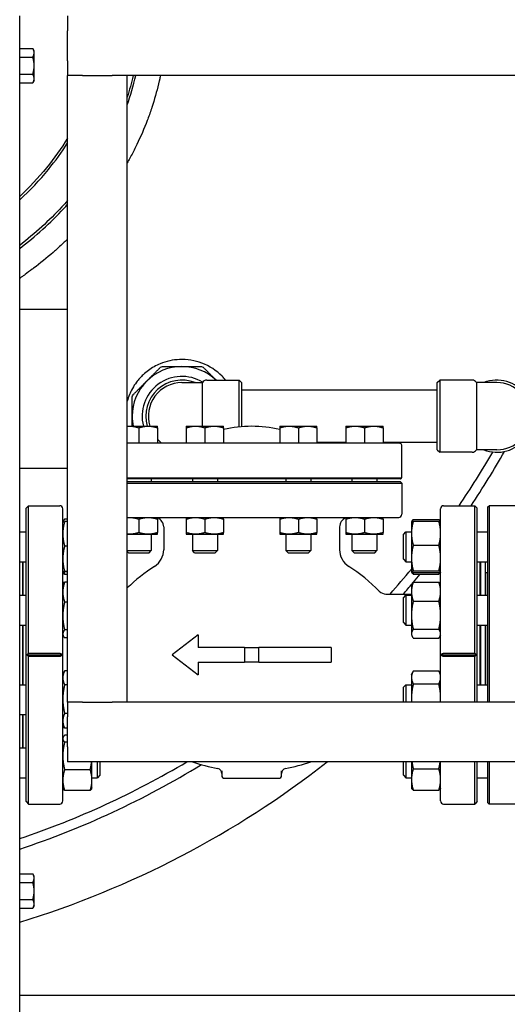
# Model space of a CAD drawing. Header units: inches. Extents: x 24 to 1128, y -69 to 748.
# Tile 557 of 656: x 981 to 993, y 287 to 312. Entities that reach past the tile are written whole.
import ezdxf

# ---------------------------------------------------------------- set-up
doc = ezdxf.new("R2010")
doc.units = ezdxf.units.IN
doc.header["$LTSCALE"] = 32
doc.header["$MEASUREMENT"] = 0
doc.layers.add('Visible (ANSI)', color=7, linetype='Continuous', lineweight=30)

msp = doc.modelspace()

# ---------------------------------------------------------------- linework, layer by layer
at = {"layer": 'Visible (ANSI)'}
for p, q in [((980.95453, 278.014), (980.95453, 312.10867)), ((982.16005, 312.10867), (982.16005, 311.73367)), ((982.16005, 310.98367), (982.16005, 311.73367)), ((980.95454, 311.23367), (980.95453, 311.23367)), ((980.95454, 311.18343), (980.95454, 311.29168)), ((980.95454, 311.29168), (981.28504, 311.29168)), ((980.95454, 311.07518), (980.95454, 311.18343)), ((981.31854, 311.23367), (981.28504, 311.29168)), ((981.31854, 311.18343), (981.31854, 311.23367)), ((981.31854, 310.85867), (981.31854, 311.18343)), ((980.95454, 311.07518), (981.28504, 311.07518)), ((980.95454, 310.85867), (980.95454, 311.07518)), ((982.16005, 310.98367), (982.16005, 310.60867)), ((980.95454, 310.64216), (980.95454, 310.85867)), ((981.31854, 310.53391), (981.31854, 310.85867)), ((980.95454, 310.48367), (980.95453, 310.48367)), ((980.95454, 310.64216), (981.28504, 310.64216)), ((980.95454, 310.53391), (980.95454, 310.64216)), ((980.95454, 310.42566), (980.95454, 310.53391)), ((980.95454, 310.42566), (981.28504, 310.42566)), ((981.31854, 310.48367), (981.28504, 310.42566)), ((981.31854, 310.48367), (981.31854, 310.53391)), ((982.16005, 294.85867), (982.16005, 310.60867)), ((982.53505, 310.60867), (982.16005, 310.60867)), ((982.53505, 310.60867), (983.28505, 310.60867)), ((983.66005, 310.60867), (983.28505, 310.60867)), ((1002.66005, 310.60867), (983.66005, 310.60867)), ((983.66005, 294.85867), (983.66005, 310.60867)), ((980.95453, 304.73367), (982.16005, 304.73367)), ((985.03453, 302.88992), (985.55128, 302.88992)), ((985.55128, 301.79617), (985.55128, 302.88992)), ((985.65953, 302.95242), (986.47203, 302.95242)), ((986.47203, 301.77557), (986.47203, 302.95242)), ((986.53453, 302.88992), (986.47203, 302.95242)), ((986.53453, 302.88992), (986.53453, 301.78128)), ((991.45953, 302.88992), (991.52203, 302.95242)), ((991.45953, 301.20242), (991.45953, 302.88992)), ((991.52203, 302.95242), (991.52203, 301.13992)), ((992.33453, 302.95242), (991.52203, 302.95242)), ((992.44279, 302.88992), (992.44279, 301.20242)), ((992.95953, 302.88992), (992.44279, 302.88992)), ((991.45953, 302.70367), (986.53453, 302.70367)), ((983.66005, 301.79617), (983.71805, 301.79617)), ((983.71805, 301.79617), (984.1868, 301.79617)), ((984.1868, 301.79617), (984.42117, 301.79617)), ((985.14561, 301.79617), (985.37999, 301.79617)), ((985.37999, 301.79617), (985.84874, 301.79617)), ((985.84874, 301.79617), (986.08311, 301.79617)), ((987.49595, 301.79617), (987.73033, 301.79617)), ((987.73033, 301.79617), (988.19908, 301.79617)), ((988.19908, 301.79617), (988.43345, 301.79617)), ((989.15789, 301.79617), (989.39227, 301.79617)), ((989.39227, 301.79617), (989.86102, 301.79617)), ((989.86102, 301.79617), (990.09539, 301.79617)), ((983.95242, 301.7543), (983.95242, 301.37429)), ((984.42117, 301.7543), (984.42117, 301.37429)), ((985.14561, 301.7543), (985.14561, 301.37429)), ((985.61436, 301.7543), (985.61436, 301.37429)), ((986.08311, 301.7543), (986.08311, 301.37429)), ((987.49595, 301.7543), (987.49595, 301.37429)), ((987.9647, 301.7543), (987.9647, 301.37429)), ((988.43345, 301.7543), (988.43345, 301.37429)), ((989.15789, 301.7543), (989.15789, 301.37429)), ((989.62664, 301.7543), (989.62664, 301.37429)), ((990.09539, 301.7543), (990.09539, 301.37429)), ((983.66005, 301.37429), (990.49032, 301.37429)), ((989.15789, 301.38867), (988.43345, 301.38867)), ((991.45953, 301.38867), (990.09539, 301.38867)), ((990.56886, 300.50003), (990.56886, 301.29555)), ((991.45953, 301.20242), (991.52203, 301.13992)), ((992.33453, 301.13992), (991.52203, 301.13992)), ((992.95953, 301.20242), (992.44279, 301.20242)), ((982.16005, 300.73367), (980.95453, 300.73367)), ((983.66005, 300.50003), (990.56886, 300.50003)), ((990.5378, 300.46878), (983.66005, 300.46878)), ((983.66005, 300.40579), (990.52969, 300.40579)), ((983.66005, 300.36642), (990.56906, 300.36642)), ((984.26492, 300.46878), (984.26492, 300.40579)), ((985.30186, 300.46878), (985.30186, 300.40579)), ((985.92686, 300.46878), (985.92686, 300.40579)), ((987.6522, 300.46878), (987.6522, 300.40579)), ((988.2772, 300.46878), (988.2772, 300.40579)), ((989.31414, 300.46878), (989.31414, 300.40579)), ((989.93914, 300.46878), (989.93914, 300.40579)), ((990.52969, 300.40579), (990.56906, 300.36642)), ((990.56906, 300.36642), (990.56906, 299.57902)), ((981.11827, 299.73711), (981.17733, 299.79617)), ((981.17733, 296.08534), (981.17733, 299.79617)), ((981.17733, 299.79617), (981.96079, 299.79617)), ((991.61827, 299.79617), (992.40174, 299.79617)), ((992.40174, 296.08534), (992.40174, 299.79617)), ((992.46079, 299.73711), (992.40174, 299.79617)), ((992.73203, 299.76492), (992.76328, 299.79617)), ((992.76328, 299.79617), (992.76328, 294.85867)), ((993.66953, 299.79617), (992.76328, 299.79617)), ((981.11827, 292.35522), (981.11827, 299.73711)), ((982.03953, 292.37491), (982.03953, 299.71743)), ((991.53953, 294.85867), (991.53953, 299.71743)), ((992.46079, 294.85867), (992.46079, 299.73711)), ((992.73203, 294.85867), (992.73203, 299.76492)), ((982.03953, 299.38738), (982.03959, 299.38751)), ((982.03959, 299.38751), (982.04822, 299.40601)), ((982.16005, 299.45548), (982.08462, 299.45548)), ((982.16005, 299.39467), (982.08462, 299.39467)), ((983.66005, 299.50028), (990.49032, 299.50028)), ((983.95242, 299.45841), (983.95242, 299.12027)), ((984.42117, 299.45841), (984.42117, 299.12027)), ((985.14561, 299.45841), (985.14561, 299.12027)), ((985.61436, 299.45841), (985.61436, 299.12027)), ((986.08311, 299.45841), (986.08311, 299.12027)), ((987.49595, 299.45841), (987.49595, 299.12027)), ((987.9647, 299.45841), (987.9647, 299.12027)), ((988.43345, 299.45841), (988.43345, 299.12027)), ((989.15789, 299.45841), (989.15789, 299.12027)), ((989.62664, 299.45841), (989.62664, 299.12027)), ((990.09539, 299.45841), (990.09539, 299.12027)), ((990.81053, 299.38738), (990.81095, 299.38828)), ((990.81053, 299.38738), (990.81053, 299.10349)), ((990.81095, 299.38828), (990.81696, 299.40115)), ((990.85562, 299.44844), (991.49945, 299.44844)), ((990.85562, 299.40585), (991.49945, 299.40585)), ((991.53953, 299.3981), (991.53811, 299.40115)), ((980.95453, 299.13738), (981.11827, 299.13738)), ((983.66005, 299.0784), (983.71805, 299.0784)), ((983.71805, 299.0784), (984.1868, 299.0784)), ((984.1868, 299.0784), (984.42117, 299.0784)), ((984.26492, 299.0784), (984.26492, 298.66839)), ((984.57693, 299.26406), (984.57693, 298.69032)), ((985.14561, 299.0784), (985.37999, 299.0784)), ((985.30186, 299.0784), (985.30186, 298.66839)), ((985.37999, 299.0784), (985.84874, 299.0784)), ((985.84874, 299.0784), (986.08311, 299.0784)), ((985.92686, 299.0784), (985.92686, 298.66839)), ((987.49595, 299.0784), (987.73033, 299.0784)), ((987.6522, 299.0784), (987.6522, 298.66839)), ((987.73033, 299.0784), (988.19908, 299.0784)), ((988.19908, 299.0784), (988.43345, 299.0784)), ((988.2772, 299.0784), (988.2772, 298.66839)), ((989.00213, 299.26406), (989.00213, 298.69032)), ((989.15789, 299.0784), (989.39227, 299.0784)), ((989.31414, 299.0784), (989.31414, 298.66839)), ((989.39227, 299.0784), (989.86102, 299.0784)), ((989.86102, 299.0784), (990.09539, 299.0784)), ((989.93914, 299.0784), (989.93914, 298.66839)), ((990.60703, 299.07488), (990.66953, 299.13738)), ((990.60703, 298.44988), (990.60703, 299.07488)), ((990.66953, 299.13738), (990.66953, 298.38738)), ((990.66953, 299.13738), (990.81053, 299.13738)), ((990.81053, 299.10349), (990.81053, 298.47939)), ((992.46079, 299.13738), (992.73203, 299.13738)), ((990.85562, 298.80113), (991.49945, 298.80113)), ((982.16005, 298.77724), (982.08462, 298.77724)), ((983.66005, 298.66839), (984.26492, 298.66839)), ((983.69402, 298.61429), (983.66005, 298.64827)), ((983.69402, 298.61429), (984.21082, 298.61429)), ((984.21082, 298.61429), (984.26492, 298.66839)), ((985.30186, 298.66839), (985.92686, 298.66839)), ((985.35596, 298.61429), (985.30186, 298.66839)), ((985.35596, 298.61429), (985.87276, 298.61429)), ((985.87276, 298.61429), (985.92686, 298.66839)), ((987.6522, 298.66839), (988.2772, 298.66839)), ((987.7063, 298.61429), (987.6522, 298.66839)), ((987.7063, 298.61429), (988.2231, 298.61429)), ((988.2231, 298.61429), (988.2772, 298.66839)), ((989.31414, 298.66839), (989.93914, 298.66839)), ((989.36824, 298.61429), (989.31414, 298.66839)), ((989.36824, 298.61429), (989.88504, 298.61429)), ((989.88504, 298.61429), (989.93914, 298.66839)), ((980.95453, 298.38738), (981.11827, 298.38738)), ((981.03453, 297.54626), (981.03453, 298.38738)), ((981.03953, 297.54626), (981.03953, 298.38738)), ((990.60703, 298.44988), (990.66953, 298.38738)), ((990.66953, 298.38738), (990.81053, 298.38738)), ((990.81053, 298.47939), (990.81053, 298.13828)), ((992.46079, 298.38738), (992.73203, 298.38738)), ((992.53953, 297.54626), (992.53953, 298.38738)), ((992.54453, 298.38738), (992.54453, 297.54626)), ((992.66453, 298.38738), (992.66453, 297.54626)), ((982.03953, 298.13738), (982.03959, 298.13724)), ((982.03959, 298.13724), (982.04822, 298.11874)), ((982.16005, 298.14494), (982.08462, 298.14494)), ((982.16005, 298.13008), (982.08462, 298.13008)), ((982.16005, 298.06927), (982.08462, 298.06927)), ((990.81053, 298.13828), (990.81053, 298.13738)), ((990.81053, 298.13738), (990.81095, 298.13647)), ((990.81095, 298.13647), (990.81696, 298.1236)), ((990.85562, 298.15765), (991.49945, 298.15765)), ((990.85562, 298.1189), (991.49945, 298.1189)), ((990.85562, 298.07631), (991.49945, 298.07631)), ((991.53953, 298.12665), (991.53811, 298.1236)), ((992.66953, 298.10617), (992.66953, 297.54626)), ((992.73203, 298.10617), (992.66953, 298.10617)), ((981.03453, 297.98617), (981.03953, 297.98617)), ((982.03953, 297.79626), (982.05155, 297.82204)), ((982.16005, 297.87205), (982.08462, 297.87205)), ((990.81053, 297.79626), (990.82567, 297.82871)), ((990.85562, 297.87738), (991.49945, 297.87738)), ((991.53953, 297.80698), (991.5294, 297.82871)), ((992.54453, 297.98617), (992.53953, 297.98617)), ((992.66953, 297.98617), (992.66453, 297.98617)), ((990.16917, 297.5757), (990.81053, 297.5757)), ((990.81053, 297.79626), (990.81053, 297.63629)), ((990.81053, 297.63629), (990.81053, 297.04215)), ((980.95453, 297.54626), (981.11827, 297.54626)), ((982.16005, 297.37236), (982.08462, 297.37236)), ((990.60703, 297.48376), (990.66953, 297.54626)), ((990.60703, 296.85876), (990.60703, 297.48376)), ((990.66953, 297.54626), (990.66953, 296.79626)), ((990.66953, 297.54626), (990.81053, 297.54626)), ((990.85562, 297.39521), (991.49945, 297.39521)), ((992.46079, 297.54626), (992.73203, 297.54626)), ((990.60703, 296.85876), (990.66953, 296.79626)), ((990.81053, 297.04215), (990.81053, 296.57711)), ((980.95453, 296.79626), (981.11827, 296.79626)), ((981.03453, 295.29608), (981.03453, 296.79626)), ((981.03953, 295.29608), (981.03953, 296.79626)), ((982.16005, 296.67156), (982.08462, 296.67156)), ((990.66953, 296.79626), (990.81053, 296.79626)), ((990.81053, 296.57711), (990.81053, 296.54626)), ((990.85562, 296.68908), (991.49945, 296.68908)), ((992.46079, 296.79626), (992.73203, 296.79626)), ((992.53953, 295.29608), (992.53953, 296.79626)), ((992.54453, 296.79626), (992.54453, 295.29608)), ((992.66453, 296.79626), (992.66453, 295.29608)), ((992.66953, 296.79626), (992.66953, 295.29608)), ((982.03953, 296.54626), (982.05155, 296.52048)), ((982.16005, 296.47046), (982.08462, 296.47046)), ((985.44115, 296.54617), (984.78953, 296.04617)), ((985.44115, 296.54617), (985.44115, 296.23367)), ((990.81053, 296.54626), (990.82567, 296.5138)), ((990.85562, 296.46514), (991.49945, 296.46514)), ((991.53953, 296.53554), (991.5294, 296.5138)), ((981.17733, 296.08534), (981.96079, 296.08534)), ((986.61196, 296.23367), (985.44115, 296.23367)), ((986.61196, 296.23367), (986.61196, 295.85867)), ((986.61196, 296.23367), (986.9671, 296.23367)), ((988.78953, 296.23367), (986.9671, 296.23367)), ((986.9671, 295.85867), (986.9671, 296.23367)), ((988.78953, 296.23367), (988.78953, 295.85867)), ((991.61827, 296.08534), (992.40174, 296.08534)), ((981.13796, 296.04617), (982.02898, 296.04617)), ((981.17733, 292.29617), (981.17733, 296.007)), ((981.96079, 296.007), (981.17733, 296.007)), ((984.78953, 296.04617), (985.44115, 295.54617)), ((985.44115, 295.85867), (985.44115, 295.54617)), ((985.44115, 295.85867), (986.61196, 295.85867)), ((986.9671, 295.85867), (986.61196, 295.85867)), ((986.9671, 295.85867), (988.78953, 295.85867)), ((991.55008, 296.04617), (992.44111, 296.04617)), ((992.40174, 296.007), (991.61827, 296.007)), ((992.40174, 294.85867), (992.40174, 296.007)), ((982.03953, 295.54608), (982.08073, 295.63444)), ((982.16005, 295.64261), (982.08462, 295.64261)), ((990.81053, 295.54608), (990.84596, 295.62205)), ((990.85562, 295.64173), (991.49945, 295.64173)), ((991.53953, 295.5568), (991.50911, 295.62205)), ((990.81053, 295.54608), (990.81053, 295.47834)), ((990.81053, 295.47834), (990.81053, 294.95464)), ((980.95453, 295.29608), (981.11827, 295.29608)), ((982.16005, 295.29472), (982.08462, 295.29472)), ((990.60703, 295.23358), (990.66953, 295.29608)), ((990.60703, 294.85867), (990.60703, 295.23358)), ((990.66953, 295.29608), (990.66953, 294.85867)), ((990.66953, 295.29608), (990.81053, 295.29608)), ((990.85562, 295.31496), (991.49945, 295.31496)), ((992.46079, 295.29608), (992.73203, 295.29608)), ((982.16005, 294.85867), (982.16005, 294.48367)), ((982.53505, 294.85867), (982.16005, 294.85867)), ((982.53505, 294.85867), (983.28505, 294.85867)), ((983.66005, 294.85867), (983.28505, 294.85867)), ((1002.66005, 294.85867), (983.66005, 294.85867)), ((990.81053, 294.95464), (990.81053, 294.85867)), ((980.95453, 294.54608), (981.11827, 294.54608)), ((981.03453, 293.70496), (981.03453, 294.54608)), ((981.03953, 293.70496), (981.03953, 294.54608)), ((982.16005, 294.57318), (982.08462, 294.57318)), ((982.16005, 293.73367), (982.16005, 294.48367)), ((981.03453, 294.10617), (981.03953, 294.10617)), ((982.03953, 294.29608), (982.08073, 294.20772)), ((982.16005, 294.19955), (982.08462, 294.19955)), ((982.03953, 293.95496), (982.04822, 293.9736)), ((982.16005, 294.02307), (982.08462, 294.02307)), ((982.16005, 293.85067), (982.08462, 293.85067)), ((980.95453, 293.70496), (981.11827, 293.70496)), ((982.16005, 293.73367), (982.16005, 293.35867)), ((1004.16005, 293.35867), (982.16005, 293.35867)), ((982.77353, 292.89722), (982.77353, 293.35867)), ((982.91203, 292.95496), (982.91203, 293.35867)), ((982.97453, 293.35867), (982.97453, 293.01746)), ((990.60703, 293.01746), (990.60703, 293.35867)), ((990.66953, 293.35867), (990.66953, 292.95496)), ((990.81053, 293.35867), (990.81053, 292.91239)), ((991.53953, 292.37491), (991.53953, 293.35867)), ((992.40174, 292.29617), (992.40174, 293.35867)), ((992.46079, 292.35522), (992.46079, 293.35867)), ((992.73203, 292.32742), (992.73203, 293.35867)), ((992.76328, 293.35867), (992.76328, 292.29617)), ((982.72845, 293.15757), (982.08462, 293.15757)), ((986.0415, 293.12887), (986.0415, 292.98711)), ((987.53756, 292.98711), (987.53756, 293.12887)), ((990.85562, 293.18088), (991.49945, 293.18088)), ((980.95453, 292.95496), (981.11827, 292.95496)), ((982.77353, 292.95496), (982.91203, 292.95496)), ((982.77353, 292.70496), (982.77353, 292.89722)), ((982.97453, 293.01746), (982.91203, 292.95496)), ((986.08087, 292.94774), (987.49819, 292.94774)), ((990.60703, 293.01746), (990.66953, 292.95496)), ((990.66953, 292.95496), (990.81053, 292.95496)), ((990.81053, 292.91239), (990.81053, 292.70496)), ((992.46079, 292.95496), (992.73203, 292.95496)), ((982.03953, 292.70496), (982.04822, 292.68633)), ((982.72845, 292.63686), (982.08462, 292.63686)), ((982.77353, 292.70496), (982.76484, 292.68633)), ((990.81053, 292.70496), (990.81696, 292.69118)), ((990.85562, 292.6439), (991.49945, 292.6439)), ((991.53953, 292.69424), (991.53811, 292.69118)), ((981.11827, 292.35522), (981.17733, 292.29617)), ((992.46079, 292.35522), (992.40174, 292.29617)), ((981.17733, 292.29617), (981.96079, 292.29617)), ((991.61827, 292.29617), (992.40174, 292.29617)), ((992.73203, 292.32742), (992.76328, 292.29617)), ((993.66953, 292.29617), (992.76328, 292.29617)), ((980.95454, 290.48367), (980.95453, 290.48367)), ((980.95454, 290.43343), (980.95454, 290.54168)), ((980.95454, 290.54168), (981.28504, 290.54168)), ((980.95454, 290.32518), (980.95454, 290.43343)), ((981.31854, 290.48367), (981.28504, 290.54168)), ((981.31854, 290.43343), (981.31854, 290.48367)), ((981.31854, 290.10867), (981.31854, 290.43343)), ((980.95454, 290.32518), (981.28504, 290.32518)), ((980.95454, 290.10867), (980.95454, 290.32518)), ((980.95454, 289.89216), (980.95454, 290.10867)), ((980.95454, 289.89216), (981.28504, 289.89216)), ((980.95454, 289.78391), (980.95454, 289.89216)), ((981.31854, 289.78391), (981.31854, 290.10867)), ((980.95454, 289.73367), (980.95453, 289.73367)), ((980.95454, 289.67566), (980.95454, 289.78391)), ((980.95454, 289.67566), (981.28504, 289.67566)), ((981.31854, 289.73367), (981.28504, 289.67566)), ((981.31854, 289.73367), (981.31854, 289.78391)), ((1004.95453, 287.48367), (980.95453, 287.48367))]:
    msp.add_line(p, q, dxfattribs=at)
for centre, radius, start, end in [((985.03453, 302.04617), 1.25, 90, 135), ((985.03453, 302.04617), 1.25, 46.468848, 90), ((985.03453, 302.04617), 1, 58.50503, 194.477512), ((985.03453, 302.04617), 1.25, 135, 180), ((985.03453, 302.04617), 0.90625, 68.59665, 196.013394), ((985.03453, 302.04617), 0.84375, 90, 197.235285), ((985.65953, 302.82742), 0.125, 90, 150), ((992.33453, 302.82742), 0.125, 30, 90), ((992.95953, 302.04617), 0.90625, 248.59665, 111.40335), ((992.95953, 302.04617), 0.84375, 270, 90), ((985.03453, 302.04617), 1.25, 180, 191.536959), ((986.78953, 298.64201), 3.14961, 77.038973, 102.961027), ((985.03453, 302.04617), 0.84375, 223.369057, 232.777866), ((985.03453, 302.04617), 0.90625, 227.405022, 227.849045), ((985.12123, 301.768), 0.3937, 270, 273.551374), ((988.45784, 301.768), 0.3937, 266.448626, 270), ((990.49032, 301.29555), 0.07874, 60.000001, 90), ((974.03453, 312.04617), 21.75, 325.721336, 329.922979), ((974.03453, 312.04617), 22, 326.163962, 330.344028), ((992.33453, 301.26492), 0.125, 270, 330), ((981.96079, 299.71743), 0.07874, 0, 90), ((991.61827, 299.71743), 0.07874, 90, 180), ((990.49032, 299.57902), 0.07874, 270, 0), ((984.34071, 299.26406), 0.23622, 0, 70.086095), ((989.23835, 299.26406), 0.23622, 109.913905, 180), ((984.07693, 298.69032), 0.5, 302.739227, 0), ((989.50213, 298.69032), 0.5, 180, 237.260773), ((986.78953, 294.47137), 4.51575, 122.739227, 133.869294), ((986.78953, 294.47137), 4.51575, 44.666791, 57.260773), ((974.03453, 312.04617), 21.75, 318.293959, 320.471703), ((974.03453, 312.04617), 22, 319.90657, 320.5805), ((982.35449, 297.89066), 0.31496, 180, 193.77218), ((974.03453, 312.04617), 22, 318.871595, 319.762844), ((991.22457, 297.89066), 0.31496, 347.56371, 0), ((990.16917, 297.81192), 0.23622, 224.666791, 270), ((982.35449, 294.20168), 0.31496, 166.22782, 180), ((974.03453, 312.04617), 23.75, 286.939899, 308.108627), ((974.03453, 312.04617), 21.75, 288.551741, 300.773638), ((986.78953, 297.62097), 4.51575, 250.712897, 259.156735), ((986.78953, 297.62097), 4.51575, 280.843266, 289.287103), ((974.03453, 312.04617), 22, 288.333375, 301.488151), ((985.9165, 293.06308), 0.125, 0, 79.156735), ((987.66256, 293.06308), 0.125, 100.843266, 180), ((986.08087, 292.98711), 0.03937, 180, 270), ((987.49819, 292.98711), 0.03937, 270, 0), ((981.96079, 292.37491), 0.07874, 270, 0), ((991.61827, 292.37491), 0.07874, 180, 270)]:
    msp.add_arc(centre, radius, start, end, dxfattribs=at)
for points, weights in [([(981.31854, 311.18343), (981.31854, 311.23367), (981.28504, 311.29168)], [1, 1.0379548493, 1]), ([(981.28504, 311.07518), (981.31854, 311.13319), (981.31854, 311.18343)], [1, 1.0379548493, 1]), ([(981.31854, 310.85867), (981.31854, 310.95915), (981.28504, 311.07518)], [1, 1.0379548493, 1]), ([(981.28504, 310.64216), (981.31854, 310.75819), (981.31854, 310.85867)], [1, 1.0379548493, 1]), ([(981.31854, 310.53391), (981.31854, 310.58415), (981.28504, 310.64216)], [1, 1.0379548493, 1]), ([(981.28504, 310.42566), (981.31854, 310.48367), (981.31854, 310.53391)], [1, 1.0379548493, 1]), ([(984.15065, 302.93005), (984.31004, 303.08945), (984.48015, 303.25956)], [1, 1.05512060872, 1.07707509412]), ([(984.56854, 303.29617), (984.80911, 303.29617), (985.03453, 303.29617)], [1.07707509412, 1.05512060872, 1]), ([(985.03453, 303.29617), (985.25995, 303.29617), (985.50052, 303.29617)], [1, 1.05512060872, 1.07707509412]), ([(985.58891, 303.25956), (985.74745, 303.10102), (985.89605, 302.95242)], [1.07707509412, 1.05658562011, 1.00720865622]), ([(983.82114, 302.60055), (983.99125, 302.77066), (984.15065, 302.93005)], [1.07707509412, 1.05512060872, 1]), ([(983.78453, 302.04617), (983.78453, 302.27159), (983.78453, 302.51216)], [1, 1.05512060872, 1.07707509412]), ([(983.78453, 301.79617), (983.78453, 301.9224), (983.78453, 302.04617)], [1.04954376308, 1.02953207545, 1]), ([(983.66005, 301.79342), (983.68919, 301.79617), (983.71805, 301.79617)], [1.01714242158, 1.01109183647, 1]), ([(983.71805, 301.79617), (983.82682, 301.79617), (983.95242, 301.7543)], [1, 1.04314139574, 1.01001874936]), ([(983.95242, 301.7543), (984.07802, 301.79617), (984.1868, 301.79617)], [1.01001874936, 1.04314139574, 1]), ([(984.1868, 301.79617), (984.29557, 301.79617), (984.42117, 301.7543)], [1, 1.04314139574, 1.01001874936]), ([(984.42117, 301.7543), (984.42117, 301.79617), (984.42117, 301.79617)], [1.01001874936, 1.04314139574, 1]), ([(985.14561, 301.79617), (985.14561, 301.79617), (985.14561, 301.7543)], [1, 1.04314139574, 1.01001874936]), ([(985.14561, 301.7543), (985.27121, 301.79617), (985.37999, 301.79617)], [1.01001874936, 1.04314139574, 1]), ([(985.37999, 301.79617), (985.48876, 301.79617), (985.61436, 301.7543)], [1, 1.04314139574, 1.01001874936]), ([(985.61436, 301.7543), (985.73996, 301.79617), (985.84874, 301.79617)], [1.01001874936, 1.04314139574, 1]), ([(985.84874, 301.79617), (985.95751, 301.79617), (986.08311, 301.7543)], [1, 1.04314139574, 1.01001874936]), ([(986.08311, 301.7543), (986.08311, 301.79617), (986.08311, 301.79617)], [1.01001874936, 1.04314139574, 1]), ([(987.49595, 301.79617), (987.49595, 301.79617), (987.49595, 301.7543)], [1, 1.04314139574, 1.01001874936]), ([(987.49595, 301.7543), (987.62155, 301.79617), (987.73033, 301.79617)], [1.01001874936, 1.04314139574, 1]), ([(987.73033, 301.79617), (987.8391, 301.79617), (987.9647, 301.7543)], [1, 1.04314139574, 1.01001874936]), ([(987.9647, 301.7543), (988.0903, 301.79617), (988.19908, 301.79617)], [1.01001874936, 1.04314139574, 1]), ([(988.19908, 301.79617), (988.30785, 301.79617), (988.43345, 301.7543)], [1, 1.04314139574, 1.01001874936]), ([(988.43345, 301.7543), (988.43345, 301.79617), (988.43345, 301.79617)], [1.01001874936, 1.04314139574, 1]), ([(989.15789, 301.79617), (989.15789, 301.79617), (989.15789, 301.7543)], [1, 1.04314139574, 1.01001874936]), ([(989.15789, 301.7543), (989.28349, 301.79617), (989.39227, 301.79617)], [1.01001874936, 1.04314139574, 1]), ([(989.39227, 301.79617), (989.50104, 301.79617), (989.62664, 301.7543)], [1, 1.04314139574, 1.01001874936]), ([(989.62664, 301.7543), (989.75224, 301.79617), (989.86102, 301.79617)], [1.01001874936, 1.04314139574, 1]), ([(989.86102, 301.79617), (989.96979, 301.79617), (990.09539, 301.7543)], [1, 1.04314139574, 1.01001874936]), ([(990.09539, 301.7543), (990.09539, 301.79617), (990.09539, 301.79617)], [1.01001874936, 1.04314139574, 1]), ([(990.5378, 300.46878), (990.55327, 300.48428), (990.56886, 300.50003)], [1, 1.00040551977, 1.00077713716]), ([(982.08462, 299.39467), (982.03953, 299.22923), (982.03953, 299.08595)], [1, 1.0379548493, 1]), ([(982.03959, 299.38751), (982.04115, 299.39083), (982.08462, 299.39467)], [1.00271008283, 1.03654763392, 1]), ([(982.08462, 299.45548), (982.04995, 299.41996), (982.04205, 299.38894)], [1, 1.02892942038, 1.01375847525]), ([(983.66005, 299.49753), (983.68919, 299.50028), (983.71805, 299.50028)], [1.01714242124, 1.01109183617, 1]), ([(983.71805, 299.50028), (983.82682, 299.50028), (983.95242, 299.45841)], [1, 1.04314139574, 1.01001874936]), ([(983.95242, 299.45841), (984.07802, 299.50028), (984.1868, 299.50028)], [1.01001874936, 1.04314139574, 1]), ([(984.1868, 299.50028), (984.29557, 299.50028), (984.42117, 299.45841)], [1, 1.04314139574, 1.01001874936]), ([(984.42117, 299.45841), (984.42117, 299.50028), (984.42117, 299.50028)], [1.01001874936, 1.04314139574, 1]), ([(985.14561, 299.50028), (985.14561, 299.50028), (985.14561, 299.45841)], [1, 1.04314139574, 1.01001874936]), ([(985.14561, 299.45841), (985.27121, 299.50028), (985.37999, 299.50028)], [1.01001874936, 1.04314139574, 1]), ([(985.37999, 299.50028), (985.48876, 299.50028), (985.61436, 299.45841)], [1, 1.04314139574, 1.01001874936]), ([(985.61436, 299.45841), (985.73996, 299.50028), (985.84874, 299.50028)], [1.01001874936, 1.04314139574, 1]), ([(985.84874, 299.50028), (985.95751, 299.50028), (986.08311, 299.45841)], [1, 1.04314139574, 1.01001874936]), ([(986.08311, 299.45841), (986.08311, 299.50028), (986.08311, 299.50028)], [1.01001874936, 1.04314139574, 1]), ([(987.49595, 299.50028), (987.49595, 299.50028), (987.49595, 299.45841)], [1, 1.04314139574, 1.01001874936]), ([(987.49595, 299.45841), (987.62155, 299.50028), (987.73033, 299.50028)], [1.01001874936, 1.04314139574, 1]), ([(987.73033, 299.50028), (987.8391, 299.50028), (987.9647, 299.45841)], [1, 1.04314139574, 1.01001874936]), ([(987.9647, 299.45841), (988.0903, 299.50028), (988.19908, 299.50028)], [1.01001874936, 1.04314139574, 1]), ([(988.19908, 299.50028), (988.30785, 299.50028), (988.43345, 299.45841)], [1, 1.04314139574, 1.01001874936]), ([(988.43345, 299.45841), (988.43345, 299.50028), (988.43345, 299.50028)], [1.01001874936, 1.04314139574, 1]), ([(989.15789, 299.50028), (989.15789, 299.50028), (989.15789, 299.45841)], [1, 1.04314139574, 1.01001874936]), ([(989.15789, 299.45841), (989.28349, 299.50028), (989.39227, 299.50028)], [1.01001874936, 1.04314139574, 1]), ([(989.39227, 299.50028), (989.50104, 299.50028), (989.62664, 299.45841)], [1, 1.04314139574, 1.01001874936]), ([(989.62664, 299.45841), (989.75224, 299.50028), (989.86102, 299.50028)], [1.01001874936, 1.04314139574, 1]), ([(989.86102, 299.50028), (989.96979, 299.50028), (990.09539, 299.45841)], [1, 1.04314139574, 1.01001874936]), ([(990.09539, 299.45841), (990.09539, 299.50028), (990.09539, 299.50028)], [1.01001874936, 1.04314139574, 1]), ([(990.85562, 299.40585), (990.81053, 299.24381), (990.81053, 299.10349)], [1, 1.0379548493, 1]), ([(990.81095, 299.38828), (990.81476, 299.39644), (990.85562, 299.40585)], [1.00664623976, 1.03427494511, 1]), ([(990.85562, 299.44844), (990.82095, 299.41772), (990.81305, 299.39089)], [1, 1.02892942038, 1.01375847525]), ([(991.53953, 299.39791), (991.52976, 299.42158), (991.49945, 299.44844)], [1.01693131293, 1.02520879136, 1]), ([(991.53953, 299.20091), (991.52976, 299.29689), (991.49945, 299.40585)], [1.01693131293, 1.02520879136, 1]), ([(991.49945, 299.40585), (991.52976, 299.39887), (991.53953, 299.39272)], [1, 1.02520879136, 1.01693131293]), ([(982.03953, 299.08595), (982.03953, 298.94268), (982.08462, 298.77724)], [1, 1.0379548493, 1]), ([(983.71805, 299.0784), (983.68919, 299.0784), (983.66005, 299.08115)], [1, 1.01109183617, 1.01714242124]), ([(983.95242, 299.12027), (983.82682, 299.0784), (983.71805, 299.0784)], [1.01001874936, 1.04314139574, 1]), ([(984.1868, 299.0784), (984.07802, 299.0784), (983.95242, 299.12027)], [1, 1.04314139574, 1.01001874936]), ([(984.42117, 299.12027), (984.29557, 299.0784), (984.1868, 299.0784)], [1.01001874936, 1.04314139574, 1]), ([(984.42117, 299.0784), (984.42117, 299.0784), (984.42117, 299.12027)], [1, 1.04314139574, 1.01001874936]), ([(985.14561, 299.12027), (985.14561, 299.0784), (985.14561, 299.0784)], [1.01001874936, 1.04314139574, 1]), ([(985.37999, 299.0784), (985.27121, 299.0784), (985.14561, 299.12027)], [1, 1.04314139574, 1.01001874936]), ([(985.61436, 299.12027), (985.48876, 299.0784), (985.37999, 299.0784)], [1.01001874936, 1.04314139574, 1]), ([(985.84874, 299.0784), (985.73996, 299.0784), (985.61436, 299.12027)], [1, 1.04314139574, 1.01001874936]), ([(986.08311, 299.12027), (985.95751, 299.0784), (985.84874, 299.0784)], [1.01001874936, 1.04314139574, 1]), ([(986.08311, 299.0784), (986.08311, 299.0784), (986.08311, 299.12027)], [1, 1.04314139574, 1.01001874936]), ([(987.49595, 299.12027), (987.49595, 299.0784), (987.49595, 299.0784)], [1.01001874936, 1.04314139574, 1]), ([(987.73033, 299.0784), (987.62155, 299.0784), (987.49595, 299.12027)], [1, 1.04314139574, 1.01001874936]), ([(987.9647, 299.12027), (987.8391, 299.0784), (987.73033, 299.0784)], [1.01001874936, 1.04314139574, 1]), ([(988.19908, 299.0784), (988.0903, 299.0784), (987.9647, 299.12027)], [1, 1.04314139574, 1.01001874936]), ([(988.43345, 299.12027), (988.30785, 299.0784), (988.19908, 299.0784)], [1.01001874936, 1.04314139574, 1]), ([(988.43345, 299.0784), (988.43345, 299.0784), (988.43345, 299.12027)], [1, 1.04314139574, 1.01001874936]), ([(989.15789, 299.12027), (989.15789, 299.0784), (989.15789, 299.0784)], [1.01001874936, 1.04314139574, 1]), ([(989.39227, 299.0784), (989.28349, 299.0784), (989.15789, 299.12027)], [1, 1.04314139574, 1.01001874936]), ([(989.62664, 299.12027), (989.50104, 299.0784), (989.39227, 299.0784)], [1.01001874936, 1.04314139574, 1]), ([(989.86102, 299.0784), (989.75224, 299.0784), (989.62664, 299.12027)], [1, 1.04314139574, 1.01001874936]), ([(990.09539, 299.12027), (989.96979, 299.0784), (989.86102, 299.0784)], [1.01001874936, 1.04314139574, 1]), ([(990.09539, 299.0784), (990.09539, 299.0784), (990.09539, 299.12027)], [1, 1.04314139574, 1.01001874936]), ([(990.81053, 299.10349), (990.81053, 298.96316), (990.85562, 298.80113)], [1, 1.0379548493, 1]), ([(990.85562, 298.80113), (990.81053, 298.62871), (990.81053, 298.47939)], [1, 1.0379548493, 1]), ([(991.49945, 298.80113), (991.52976, 298.91008), (991.53953, 299.00606)], [1, 1.02520879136, 1.01693131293]), ([(991.53953, 298.58306), (991.52976, 298.68519), (991.49945, 298.80113)], [1.01693131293, 1.02520879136, 1]), ([(982.08462, 298.77724), (982.03953, 298.60781), (982.03953, 298.46109)], [1, 1.0379548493, 1]), ([(982.03953, 298.46109), (982.03953, 298.31436), (982.08462, 298.14494)], [1, 1.0379548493, 1]), ([(990.81053, 298.47939), (990.81053, 298.33007), (990.85562, 298.15765)], [1, 1.0379548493, 1]), ([(991.49945, 298.15765), (991.52976, 298.27359), (991.53953, 298.37572)], [1, 1.02520879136, 1.01693131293]), ([(982.08462, 298.14494), (982.03953, 298.14096), (982.03953, 298.13751)], [1, 1.0379548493, 1]), ([(982.03953, 298.13751), (982.03953, 298.13406), (982.08462, 298.13008)], [1, 1.0379548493, 1]), ([(982.08462, 298.06927), (982.0591, 298.09542), (982.04822, 298.11874)], [1, 1.02113779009, 1.01873149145]), ([(982.06633, 298.13186), (982.07422, 298.10144), (982.08462, 298.06927)], [1.01319603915, 1.00850289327, 1]), ([(990.85562, 298.15765), (990.81053, 298.14727), (990.81053, 298.13828)], [1, 1.0379548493, 1]), ([(990.81053, 298.13828), (990.81053, 298.12928), (990.85562, 298.1189)], [1, 1.0379548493, 1]), ([(990.85562, 298.07631), (990.82731, 298.1014), (990.81696, 298.1236)], [1, 1.02349908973, 1.01790006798]), ([(990.8422, 298.12221), (990.84828, 298.09973), (990.85562, 298.07631)], [1.01008535, 1.00598709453, 1]), ([(991.53953, 298.14452), (991.52976, 298.15067), (991.49945, 298.15765)], [1.01693131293, 1.02520879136, 1]), ([(991.49945, 298.1189), (991.52976, 298.12588), (991.53953, 298.13203)], [1, 1.02520879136, 1.01693131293]), ([(991.53811, 298.1236), (991.52776, 298.1014), (991.49945, 298.07631)], [1.01790006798, 1.02349908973, 1]), ([(991.49945, 298.07631), (991.50678, 298.09973), (991.51287, 298.12221)], [1, 1.00598709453, 1.01008535]), ([(982.08462, 297.87205), (982.03953, 297.73816), (982.03953, 297.62221)], [1, 1.0379548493, 1]), ([(982.05155, 297.82204), (982.06261, 297.84575), (982.08462, 297.87205)], [1.01894332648, 1.01817300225, 1]), ([(990.85562, 297.87738), (990.81053, 297.74818), (990.81053, 297.63629)], [1, 1.0379548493, 1]), ([(990.82567, 297.82871), (990.83648, 297.85191), (990.85562, 297.87738)], [1.01843306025, 1.01576329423, 1]), ([(991.53953, 297.71397), (991.52976, 297.7905), (991.49945, 297.87738)], [1.01693131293, 1.02520879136, 1]), ([(991.49945, 297.87738), (991.51858, 297.85191), (991.5294, 297.82871)], [1, 1.01576329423, 1.01843306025]), ([(982.03953, 297.62221), (982.03953, 297.50625), (982.08462, 297.37236)], [1, 1.0379548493, 1]), ([(990.81053, 297.63629), (990.81053, 297.5244), (990.85562, 297.39521)], [1, 1.0379548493, 1]), ([(991.49945, 297.39521), (991.52976, 297.48208), (991.53953, 297.55861)], [1, 1.02520879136, 1.01693131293]), ([(982.08462, 297.37236), (982.03953, 297.18458), (982.03953, 297.02196)], [1, 1.0379548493, 1]), ([(990.85562, 297.39521), (990.81053, 297.206), (990.81053, 297.04215)], [1, 1.0379548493, 1]), ([(991.53953, 297.1559), (991.52976, 297.26798), (991.49945, 297.39521)], [1.01693131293, 1.02520879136, 1]), ([(982.03953, 297.02196), (982.03953, 296.85934), (982.08462, 296.67156)], [1, 1.0379548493, 1]), ([(990.81053, 297.04215), (990.81053, 296.87829), (990.85562, 296.68908)], [1, 1.0379548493, 1]), ([(991.49945, 296.68908), (991.52976, 296.81631), (991.53953, 296.92839)], [1, 1.02520879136, 1.01693131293]), ([(982.08462, 296.67156), (982.03953, 296.61768), (982.03953, 296.57101)], [1, 1.0379548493, 1]), ([(982.03953, 296.57101), (982.03953, 296.52435), (982.08462, 296.47046)], [1, 1.0379548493, 1]), ([(990.85562, 296.68908), (990.81053, 296.62908), (990.81053, 296.57711)], [1, 1.0379548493, 1]), ([(990.81053, 296.57711), (990.81053, 296.52514), (990.85562, 296.46514)], [1, 1.0379548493, 1]), ([(991.53953, 296.61319), (991.52976, 296.64873), (991.49945, 296.68908)], [1.01693131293, 1.02520879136, 1]), ([(991.49945, 296.46514), (991.52976, 296.50549), (991.53953, 296.54103)], [1, 1.02520879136, 1.01693131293]), ([(981.13796, 296.04617), (981.15744, 296.06565), (981.17733, 296.08534)], [1.00002799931, 1.0000415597, 1]), ([(992.40174, 296.08534), (992.42163, 296.06565), (992.44111, 296.04617)], [1, 1.00004155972, 1.00002799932]), ([(981.17733, 296.007), (981.15744, 296.02669), (981.13796, 296.04617)], [1, 1.0000415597, 1.00002799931]), ([(992.44111, 296.04617), (992.42163, 296.02669), (992.40174, 296.007)], [1.00002799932, 1.00004155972, 1]), ([(982.08462, 295.64261), (982.03953, 295.5494), (982.03953, 295.46867)], [1, 1.0379548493, 1]), ([(990.85562, 295.64173), (990.81053, 295.55417), (990.81053, 295.47834)], [1, 1.0379548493, 1]), ([(991.53953, 295.53099), (991.52976, 295.58285), (991.49945, 295.64173)], [1.01693131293, 1.02520879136, 1]), ([(982.03953, 295.46867), (982.03953, 295.38794), (982.08462, 295.29472)], [1, 1.0379548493, 1]), ([(990.81053, 295.47834), (990.81053, 295.40252), (990.85562, 295.31496)], [1, 1.0379548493, 1]), ([(991.49945, 295.31496), (991.52976, 295.37384), (991.53953, 295.4257)], [1, 1.02520879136, 1.01693131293]), ([(982.08462, 295.29472), (982.03953, 295.10138), (982.03953, 294.93395)], [1, 1.0379548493, 1]), ([(990.85562, 295.31496), (990.81053, 295.12187), (990.81053, 294.95464)], [1, 1.0379548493, 1]), ([(991.53953, 295.07074), (991.52976, 295.18512), (991.49945, 295.31496)], [1.01693131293, 1.02520879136, 1]), ([(982.03953, 294.93395), (982.03953, 294.76652), (982.08462, 294.57318)], [1, 1.0379548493, 1]), ([(990.81053, 294.95464), (990.81053, 294.90693), (990.81396, 294.85867)], [1, 1.0105412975, 1.0152272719]), ([(982.08462, 294.57318), (982.03953, 294.47307), (982.03953, 294.38636)], [1, 1.0379548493, 1]), ([(982.03953, 294.38636), (982.03953, 294.29966), (982.08462, 294.19955)], [1, 1.0379548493, 1]), ([(982.08462, 294.19955), (982.08263, 294.20366), (982.08073, 294.20772)], [1, 1.00161564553, 1.00309374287]), ([(982.08462, 294.02307), (982.03953, 293.97687), (982.03953, 293.93687)], [1, 1.0379548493, 1]), ([(982.03953, 293.93687), (982.03953, 293.89687), (982.08462, 293.85067)], [1, 1.0379548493, 1]), ([(982.08462, 293.85067), (982.03953, 293.66496), (982.03953, 293.50412)], [1, 1.0379548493, 1]), ([(982.03953, 293.50412), (982.03953, 293.34329), (982.08462, 293.15757)], [1, 1.0379548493, 1]), ([(982.72845, 293.15757), (982.75426, 293.26391), (982.7651, 293.35867)], [1, 1.0213857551, 1.01867179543]), ([(990.82159, 293.35867), (990.83266, 293.27451), (990.85562, 293.18088)], [1.01897742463, 1.01897810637, 1]), ([(991.49945, 293.18088), (991.52241, 293.27451), (991.53347, 293.35867)], [1, 1.01897810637, 1.01897742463]), ([(982.08462, 293.15757), (982.03953, 293.01805), (982.03953, 292.89722)], [1, 1.0379548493, 1]), ([(982.77353, 292.89722), (982.77353, 293.01805), (982.72845, 293.15757)], [1, 1.0379548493, 1]), ([(990.85562, 293.18088), (990.81053, 293.03699), (990.81053, 292.91239)], [1, 1.0379548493, 1]), ([(991.53953, 292.9989), (991.52976, 293.08412), (991.49945, 293.18088)], [1.01693131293, 1.02520879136, 1]), ([(982.03953, 292.89722), (982.03953, 292.77638), (982.08462, 292.63686)], [1, 1.0379548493, 1]), ([(982.72845, 292.63686), (982.77353, 292.77638), (982.77353, 292.89722)], [1, 1.0379548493, 1]), ([(990.81053, 292.91239), (990.81053, 292.78778), (990.85562, 292.6439)], [1, 1.0379548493, 1]), ([(982.08462, 292.63686), (982.0591, 292.66301), (982.04822, 292.68633)], [1, 1.02113779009, 1.01873149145]), ([(982.76484, 292.68633), (982.75397, 292.66301), (982.72845, 292.63686)], [1.01873149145, 1.02113779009, 1]), ([(990.85562, 292.6439), (990.82731, 292.66898), (990.81696, 292.69118)], [1, 1.02349908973, 1.01790006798]), ([(991.49945, 292.6439), (991.52976, 292.74065), (991.53953, 292.82588)], [1, 1.02520879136, 1.01693131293]), ([(991.53811, 292.69118), (991.52776, 292.66898), (991.49945, 292.6439)], [1.01790006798, 1.02349908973, 1]), ([(981.31854, 290.43343), (981.31854, 290.48367), (981.28504, 290.54168)], [1, 1.0379548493, 1]), ([(981.28504, 290.32518), (981.31854, 290.38319), (981.31854, 290.43343)], [1, 1.0379548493, 1]), ([(981.31854, 290.10867), (981.31854, 290.20915), (981.28504, 290.32518)], [1, 1.0379548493, 1]), ([(981.28504, 289.89216), (981.31854, 290.00819), (981.31854, 290.10867)], [1, 1.0379548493, 1]), ([(981.31854, 289.78391), (981.31854, 289.83415), (981.28504, 289.89216)], [1, 1.0379548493, 1]), ([(981.28504, 289.67566), (981.31854, 289.73367), (981.31854, 289.78391)], [1, 1.0379548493, 1])]:
    msp.add_rational_spline(points, weights, degree=2, dxfattribs=at)
for points in [[(983.80853, 310.60879), (983.76678, 310.42663), (983.71718, 310.24584), (983.6599, 310.06694)], [(983.65995, 309.87058), (983.74507, 310.11325), (983.81611, 310.35975), (983.87263, 310.6088)]]:
    msp.add_open_spline(points, degree=3, dxfattribs=at)
for points, knots in [([(984.49436, 310.60867), (984.48677, 310.57199), (984.4789, 310.53537), (984.47074, 310.49883), (984.46942, 310.49289), (984.46808, 310.48695), (984.46674, 310.48102), (984.4212, 310.27935), (984.36702, 310.0799), (984.30475, 309.88357), (984.29968, 309.86758), (984.29455, 309.85159), (984.28936, 309.83561), (984.28689, 309.828), (984.2844, 309.82038), (984.2819, 309.81277), (984.2486, 309.71135), (984.21297, 309.61027), (984.17525, 309.51018), (984.17189, 309.50129), (984.16853, 309.49241), (984.16514, 309.48353), (984.0862, 309.27647), (983.99815, 309.07318), (983.90184, 308.87456), (983.89659, 308.86373), (983.89132, 308.85293), (983.88602, 308.84213), (983.84022, 308.7488), (983.7926, 308.65651), (983.74327, 308.56535), (983.73718, 308.55411), (983.73107, 308.54288), (983.72494, 308.53168), (983.70362, 308.49274), (983.68198, 308.45401), (983.66005, 308.4155)], [0.2376304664, 0.2376304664, 0.2376304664, 0.2376304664, 0.2394510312, 0.2394510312, 0.2394510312, 0.2397469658, 0.2397469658, 0.2397469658, 0.2498007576, 0.2498007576, 0.2498007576, 0.2506198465, 0.2506198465, 0.2506198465, 0.2510102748, 0.2510102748, 0.2510102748, 0.2562124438, 0.2562124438, 0.2562124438, 0.2566745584, 0.2566745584, 0.2566745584, 0.2674531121, 0.2674531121, 0.2674531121, 0.2680403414, 0.2680403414, 0.2680403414, 0.2731181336, 0.2731181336, 0.2731181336, 0.2737443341, 0.2737443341, 0.2737443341, 0.275919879, 0.275919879, 0.275919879, 0.275919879]), ([(982.15991, 309.03631), (982.00235, 308.77896), (981.82465, 308.52906), (981.42331, 308.03844), (981.19814, 307.79851), (980.95441, 307.57057)], [0.444478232, 0.444478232, 0.444478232, 0.444478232, 0.566639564, 0.566639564, 0.693694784, 0.693694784, 0.693694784, 0.693694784]), ([(982.16005, 309.03654), (982.00246, 308.7791), (981.82471, 308.52913), (981.42334, 308.03848), (981.19821, 307.79859), (980.95453, 307.57069)], [0.444442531, 0.444442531, 0.444442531, 0.444442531, 0.566639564, 0.566639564, 0.693673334, 0.693673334, 0.693673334, 0.693673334]), ([(980.95441, 307.4853), (981.21654, 307.72683), (981.45797, 307.9821), (981.85291, 308.46491), (982.0144, 308.6884), (982.15992, 308.91812)], [-0.701022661, -0.701022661, -0.701022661, -0.701022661, -0.566639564, -0.566639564, -0.45793056, -0.45793056, -0.45793056, -0.45793056]), ([(982.16004, 307.4672), (982.1131, 307.41395), (982.06538, 307.36121), (981.69502, 306.96247), (981.3391, 306.63894), (980.95447, 306.34141)], [3.742713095, 3.742713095, 3.742713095, 3.742713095, 3.767206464, 3.767206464, 3.929745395, 3.929745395, 3.929745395, 3.929745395]), ([(980.95447, 306.26256), (981.35636, 306.57014), (981.72774, 306.90586), (982.09548, 307.30178), (982.12794, 307.33734), (982.16004, 307.37314)], [-3.935082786, -3.935082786, -3.935082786, -3.935082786, -3.767206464, -3.767206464, -3.750760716, -3.750760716, -3.750760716, -3.750760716]), ([(982.16005, 306.49871), (982.13182, 306.47146), (982.10344, 306.4444), (982.07493, 306.41755), (982.06465, 306.40788), (982.05436, 306.39824), (982.04406, 306.38862), (982.00669, 306.35376), (981.96909, 306.31924), (981.93126, 306.28508), (981.89653, 306.25372), (981.86155, 306.2226), (981.82633, 306.19172), (981.8159, 306.18258), (981.80545, 306.17346), (981.79497, 306.16436), (981.63555, 306.02583), (981.4712, 305.89227), (981.30272, 305.76403), (981.29188, 305.75579), (981.28103, 305.74756), (981.27016, 305.73935), (981.21052, 305.69435), (981.15037, 305.65), (981.08976, 305.60634), (981.06937, 305.59165), (981.04893, 305.57704), (981.02844, 305.56251), (981.01742, 305.55469), (981.00638, 305.5469), (980.99533, 305.53913), (980.98176, 305.52958), (980.96815, 305.52006), (980.95453, 305.51058)], [0.3160425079, 0.3160425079, 0.3160425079, 0.3160425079, 0.3179861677, 0.3179861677, 0.3179861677, 0.3186862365, 0.3186862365, 0.3186862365, 0.3212238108, 0.3212238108, 0.3212238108, 0.3235533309, 0.3235533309, 0.3235533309, 0.3242430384, 0.3242430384, 0.3242430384, 0.3347430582, 0.3347430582, 0.3347430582, 0.3354184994, 0.3354184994, 0.3354184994, 0.339123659, 0.339123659, 0.339123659, 0.3403698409, 0.3403698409, 0.3403698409, 0.3410400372, 0.3410400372, 0.3410400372, 0.3418635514, 0.3418635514, 0.3418635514, 0.3418635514]), ([(986.13567, 302.95242), (986.10823, 302.98577), (986.07927, 303.01786), (985.90478, 303.19443), (985.72958, 303.30882), (985.35947, 303.44722), (985.17065, 303.47883), (984.81139, 303.46453), (984.64471, 303.42869), (984.38271, 303.31954), (984.28404, 303.26414), (984.14695, 303.16383), (984.10342, 303.12785), (984.03133, 303.06064), (984.00186, 303.03062), (983.9447, 302.96701), (983.91715, 302.93339), (983.85412, 302.84883), (983.82039, 302.79682), (983.73379, 302.64216), (983.69032, 302.53583), (983.66005, 302.42643)], [9.23315302, 9.23315302, 9.23315302, 9.23315302, 9.59872063, 9.59872063, 11.33277754, 11.33277754, 12.88095349, 12.88095349, 14.21729434, 14.21729434, 15.08821598, 15.08821598, 15.52040931, 15.52040931, 15.84179652, 15.84179652, 16.17385101, 16.17385101, 16.64834437, 16.64834437, 17.5348172, 17.5348172, 17.5348172, 17.5348172]), ([(984.48015, 303.25956), (984.49191, 303.27131), (984.50612, 303.28061), (984.5353, 303.2927), (984.55192, 303.29617), (984.56854, 303.29617)], [1.299728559, 1.299728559, 1.299728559, 1.299728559, 1.420078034, 1.420078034, 1.540427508, 1.540427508, 1.540427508, 1.540427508]), ([(985.50052, 303.29617), (985.51714, 303.29617), (985.53377, 303.2927), (985.56295, 303.28061), (985.57716, 303.27131), (985.58891, 303.25956)], [1.299728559, 1.299728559, 1.299728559, 1.299728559, 1.420078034, 1.420078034, 1.540427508, 1.540427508, 1.540427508, 1.540427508]), ([(983.78453, 302.51216), (983.78453, 302.52878), (983.788, 302.5454), (983.80009, 302.57459), (983.80939, 302.58879), (983.82114, 302.60055)], [1.299728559, 1.299728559, 1.299728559, 1.299728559, 1.420078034, 1.420078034, 1.540427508, 1.540427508, 1.540427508, 1.540427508]), ([(990.56886, 301.29555), (990.56886, 301.30423), (990.56705, 301.31432), (990.56101, 301.33136), (990.55526, 301.3408), (990.54398, 301.35378), (990.53677, 301.35966), (990.52969, 301.36375)], [0, 0, 0, 0, 0.066111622, 0.066111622, 0.145224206, 0.145224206, 0.222833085, 0.222833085, 0.222833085, 0.222833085]), ([(981.96079, 296.08534), (981.96947, 296.08534), (981.97956, 296.08353), (981.9966, 296.07749), (982.00604, 296.07174), (982.01902, 296.06046), (982.0249, 296.05324), (982.02898, 296.04617)], [0, 0, 0, 0, 0.066112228, 0.066112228, 0.145221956, 0.145221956, 0.222829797, 0.222829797, 0.222829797, 0.222829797]), ([(991.55008, 296.04617), (991.55417, 296.05324), (991.56004, 296.06046), (991.57302, 296.07174), (991.58247, 296.07749), (991.5995, 296.08353), (991.6096, 296.08534), (991.61827, 296.08534)], [-0.222829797, -0.222829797, -0.222829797, -0.222829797, -0.145221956, -0.145221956, -0.066112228, -0.066112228, 0, 0, 0, 0]), ([(982.02898, 296.04617), (982.0249, 296.03909), (982.01902, 296.03188), (982.00604, 296.0206), (981.9966, 296.01485), (981.97956, 296.00881), (981.96947, 296.007), (981.96079, 296.007)], [-0.222829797, -0.222829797, -0.222829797, -0.222829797, -0.145221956, -0.145221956, -0.066112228, -0.066112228, 0, 0, 0, 0]), ([(991.61827, 296.007), (991.6096, 296.007), (991.5995, 296.00881), (991.58247, 296.01485), (991.57302, 296.0206), (991.56004, 296.03188), (991.55417, 296.03909), (991.55008, 296.04617)], [0, 0, 0, 0, 0.066112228, 0.066112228, 0.145221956, 0.145221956, 0.222829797, 0.222829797, 0.222829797, 0.222829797])]:
    msp.add_open_spline(points, degree=3, knots=knots, dxfattribs=at)

doc.saveas('drawing.dxf')
